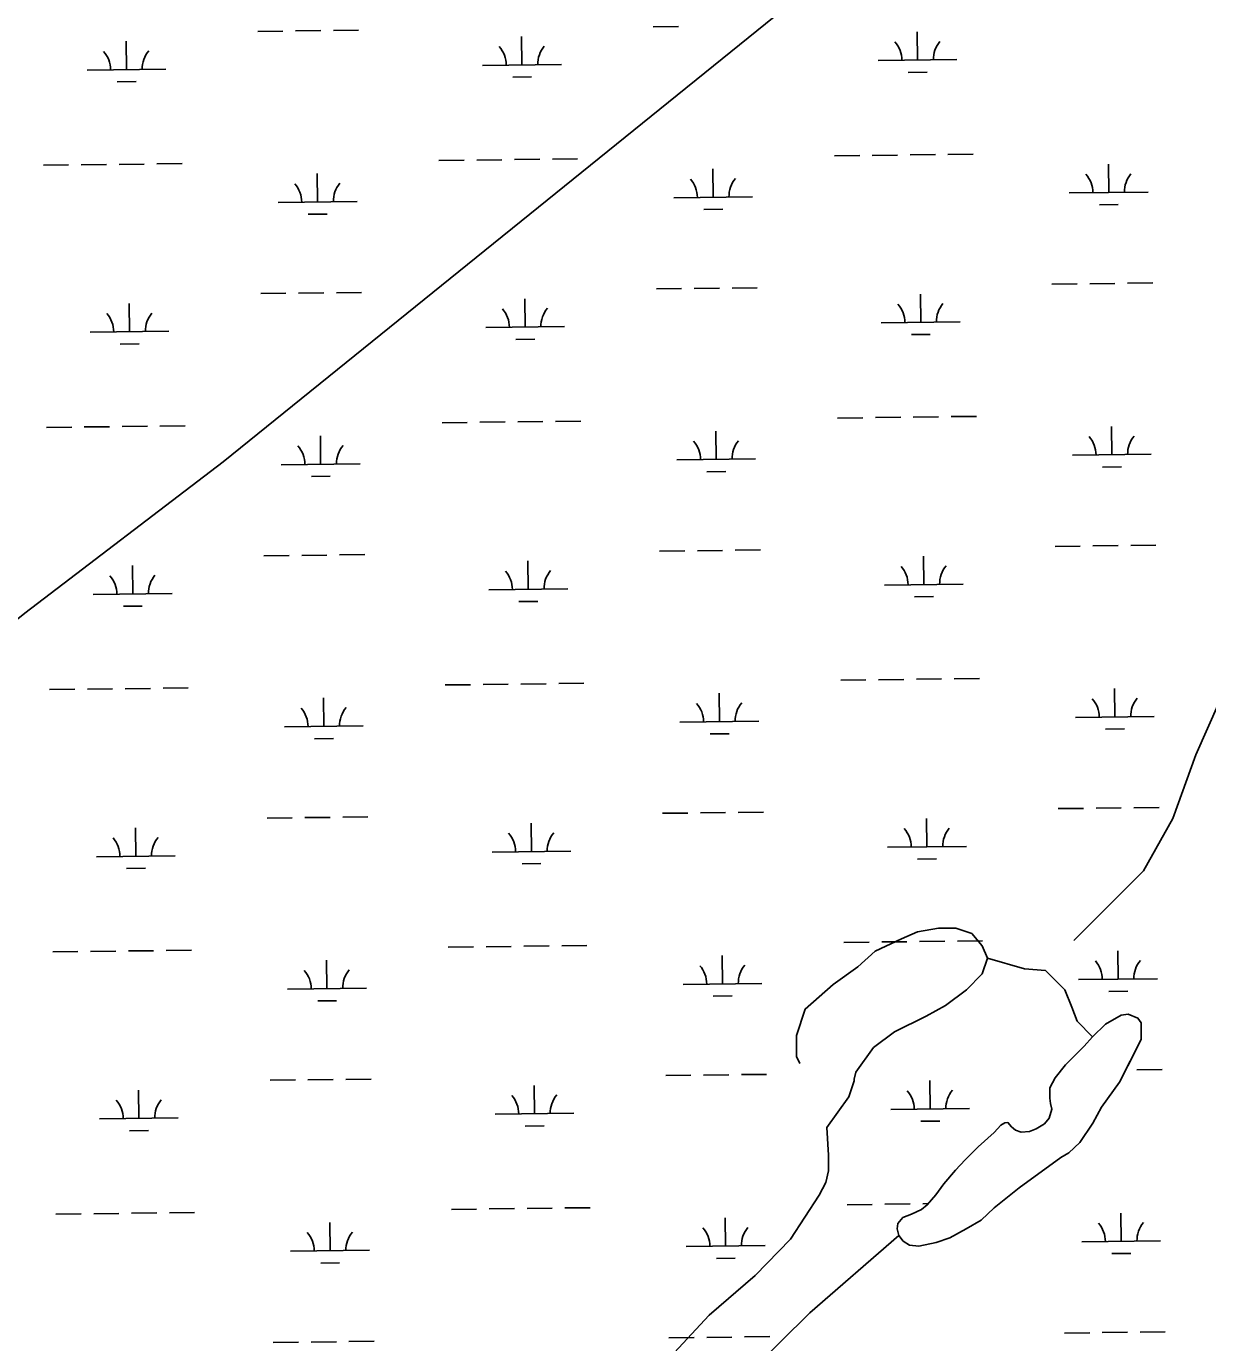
# Model space of a CAD drawing. Extents: x 3694830 to 3732949, y 415201 to 440970.
# Drawn here: x 3723789 to 3725287, y 424231 to 425901 of the extents above; entities that cross this region are included whole.
import ezdxf

# ---------------------------------------------------------------- set-up
doc = ezdxf.new("R2010")
doc.units = 0
doc.layers.add('V-TOPO-SHOR', color=7, linetype='Continuous')
doc.layers.add('V-WETL-SWMP', color=7, linetype='Continuous')

msp = doc.modelspace()

# ---------------------------------------------------------------- linework, layer by layer
at = {"layer": 'V-TOPO-SHOR'}
for points in [[(3724038.3, 425348.9), (3724992.5, 426119.6), (3725383, 426407), (3726186.2, 427040.7), (3726576.8, 427357.6), (3726657.8, 427431.3), (3726679.9, 427446), (3726721.6, 427468.4)], [(3724038.3, 425348.9), (3723786.8, 425156.9), (3723547.1, 424963.7), (3723407.5, 424856.6), (3723207.5, 424699.3), (3722960.3, 424507.6), (3722773.6, 424363), (3722535.6, 424174.1), (3722351.3, 424025.9), (3722170.6, 423881.7), (3722006.1, 423752.1)], [(3725117.7, 424741.6), (3725169.3, 424793.2), (3725206.1, 424830.1), (3725243, 424896.4), (3725272.5, 424977.4), (3725301.9, 425043.8)], [(3724804.2, 424504.6), (3724832.3, 424543.5), (3724838.9, 424563.5), (3724838.9, 424565.7), (3724841.2, 424574.6), (3724863.4, 424605.8), (3724890.1, 424625.8), (3724930.2, 424645.8), (3724954.7, 424659.2), (3724981.4, 424679.2), (3725001.4, 424699.2), (3725008.1, 424719.3), (3725001.4, 424734.9), (3724988.1, 424750.4), (3724968, 424757.1), (3724945.8, 424757.1), (3724919.1, 424752.7), (3724899, 424743.8), (3724865.7, 424728.2), (3724843.4, 424708.1), (3724812.2, 424685.9), (3724776.6, 424654.7), (3724765.5, 424621.3), (3724765.5, 424594.6), (3724769.9, 424585.7)], [(3725008.1, 424719.3), (3725054.8, 424705.9), (3725081.5, 424703.7), (3725106, 424679.2), (3725114.9, 424657), (3725121.6, 424639.2), (3725141.1, 424619.3)], [(3725101.2, 424466.3), (3725048.2, 424428), (3725016.5, 424402.7), (3724999.9, 424386.9), (3724980.9, 424375.8), (3724960.4, 424364.3), (3724943, 424358.4), (3724920.8, 424353.7), (3724909, 424355.3), (3724901.1, 424360.4), (3724895.5, 424367.5), (3724893.6, 424375.8), (3724894.4, 424382.5), (3724900.7, 424390.1), (3724911.8, 424394.4), (3724924.4, 424400.3), (3724931.5, 424406.2), (3724942.6, 424418.9), (3724952.5, 424433.1), (3724967.5, 424450.1), (3724979.8, 424463.6), (3724996.4, 424479.8), (3725016.6, 424497.9), (3725024.9, 424507.4), (3725030, 424510.2), (3725034, 424510.6), (3725038.7, 424505.4), (3725043.5, 424501.1), (3725050.6, 424498.3), (3725061.2, 424499.5), (3725069.9, 424502.7), (3725080.2, 424509), (3725086.2, 424516.1), (3725089.7, 424527.6), (3725088.1, 424534.7), (3725087.3, 424541.8), (3725087, 424554.8), (3725094.1, 424567.5), (3725107.1, 424584.1), (3725130.5, 424607.8), (3725141.1, 424619.3), (3725157.8, 424635.5), (3725177.5, 424646.9), (3725186.6, 424648.1), (3725198.9, 424643), (3725203.2, 424637), (3725202.8, 424616.1), (3725196.1, 424602.6), (3725175.5, 424561.9), (3725152.6, 424530.3), (3725141.5, 424509.8), (3725125.3, 424485.3), (3725111.4, 424472.2), (3725101.2, 424466.3)], [(3724804.2, 424504.6), (3724806.5, 424469.5), (3724806.1, 424449.3), (3724803, 424434.7), (3724794.6, 424418.5), (3724758.3, 424362.7), (3724713.2, 424316.5), (3724655, 424266.3), (3724599.3, 424206.6)], [(3724895.5, 424367.5), (3724782.8, 424269.1), (3724634.9, 424123.3)]]:
    msp.add_lwpolyline(points, dxfattribs=at)
at = {"layer": 'V-WETL-SWMP'}
for p, q in [((3724082.1, 425894.9), (3724114.1, 425895.3)), ((3724130.1, 425895.5), (3724162.1, 425895.9)), ((3724178.1, 425896.1), (3724210.1, 425896.5)), ((3724417.4, 425852.5), (3724417, 425888.5)), ((3724583.9, 425900.9), (3724615.9, 425901.3)), ((3724919.3, 425858.5), (3724918.9, 425894.5)), ((3723915.6, 425846.5), (3723915.1, 425882.5)), ((3724367.4, 425851.9), (3724467.4, 425853.1)), ((3724869.3, 425857.9), (3724969.3, 425859.1)), ((3723865.6, 425845.9), (3723965.6, 425847.1)), ((3724405.6, 425836.9), (3724429.6, 425837.2)), ((3724907.5, 425842.9), (3724931.5, 425843.2)), ((3723903.8, 425830.9), (3723927.8, 425831.2)), ((3724813.9, 425737.1), (3724845.9, 425737.5)), ((3724861.9, 425737.7), (3724893.9, 425738.1)), ((3724909.9, 425738.3), (3724941.9, 425738.7)), ((3724957.9, 425738.9), (3724989.9, 425739.2)), ((3723810.2, 425725.2), (3723842.2, 425725.6)), ((3723858.2, 425725.7), (3723890.2, 425726.1)), ((3723906.2, 425726.3), (3723938.2, 425726.7)), ((3723954.2, 425726.9), (3723986.2, 425727.3)), ((3724312, 425731.2), (3724344, 425731.5)), ((3724360, 425731.7), (3724392, 425732.1)), ((3724408, 425732.3), (3724440, 425732.7)), ((3724456, 425732.9), (3724488, 425733.3)), ((3724659.9, 425684.6), (3724659.5, 425720.6)), ((3725161.8, 425690.5), (3725161.4, 425726.5)), ((3724158.1, 425678.6), (3724157.6, 425714.6)), ((3725111.8, 425690), (3725211.8, 425691.1)), ((3724108.1, 425678), (3724208.1, 425679.2)), ((3724609.9, 425684), (3724709.9, 425685.2)), ((3724648.1, 425669), (3724672.1, 425669.3)), ((3725150, 425675), (3725174, 425675.3)), ((3724146.3, 425663), (3724170.2, 425663.3)), ((3724635.9, 425568.8), (3724667.9, 425569.2)), ((3724683.9, 425569.4), (3724715.9, 425569.8)), ((3725089.8, 425574.2), (3725121.8, 425574.6)), ((3725137.8, 425574.8), (3725169.8, 425575.2)), ((3725185.8, 425575.4), (3725217.8, 425575.8)), ((3724086, 425562.3), (3724118, 425562.7)), ((3724134, 425562.8), (3724166, 425563.2)), ((3724182, 425563.4), (3724214, 425563.8)), ((3724421.4, 425519.8), (3724421, 425555.8)), ((3724587.9, 425568.3), (3724619.9, 425568.6)), ((3724923.3, 425525.8), (3724922.9, 425561.8)), ((3723919.5, 425513.9), (3723919.1, 425549.9)), ((3724371.4, 425519.2), (3724471.4, 425520.4)), ((3724873.3, 425525.2), (3724973.3, 425526.4)), ((3723869.5, 425513.3), (3723969.5, 425514.5)), ((3724409.6, 425504.3), (3724433.6, 425504.6)), ((3724911.5, 425510.3), (3724935.5, 425510.5)), ((3723907.7, 425498.3), (3723931.7, 425498.6)), ((3724817.9, 425404.5), (3724849.9, 425404.9)), ((3724865.9, 425405.1), (3724897.9, 425405.4)), ((3724913.9, 425405.6), (3724945.9, 425406)), ((3724961.9, 425406.2), (3724993.9, 425406.6)), ((3723814.1, 425392.5), (3723846.1, 425392.9)), ((3723862.1, 425393.1), (3723894.1, 425393.5)), ((3723910.1, 425393.7), (3723942.1, 425394)), ((3723958.1, 425394.2), (3723990.1, 425394.6)), ((3724316, 425398.5), (3724348, 425398.9)), ((3724364, 425399.1), (3724396, 425399.5)), ((3724412, 425399.7), (3724444, 425400)), ((3724460, 425400.2), (3724492, 425400.6)), ((3724663.9, 425351.9), (3724663.5, 425387.9)), ((3725165.8, 425357.9), (3725165.3, 425393.9)), ((3724162, 425345.9), (3724161.6, 425381.9)), ((3724613.9, 425351.3), (3724713.9, 425352.5)), ((3725115.8, 425357.3), (3725215.8, 425358.5)), ((3724112, 425345.3), (3724212, 425346.5)), ((3724652.1, 425336.3), (3724676.1, 425336.6)), ((3725154, 425342.3), (3725178, 425342.6)), ((3724150.2, 425330.4), (3724174.2, 425330.6)), ((3724591.9, 425235.6), (3724623.9, 425236)), ((3724639.9, 425236.2), (3724671.9, 425236.6)), ((3724687.9, 425236.8), (3724719.9, 425237.1)), ((3725093.8, 425241.6), (3725125.7, 425242)), ((3725141.7, 425242.2), (3725173.7, 425242.6)), ((3725189.7, 425242.7), (3725221.7, 425243.1)), ((3724090, 425229.6), (3724122, 425230)), ((3724138, 425230.2), (3724170, 425230.6)), ((3724186, 425230.8), (3724218, 425231.2)), ((3724425.4, 425187.2), (3724425, 425223.2)), ((3724927.3, 425193.2), (3724926.8, 425229.2)), ((3723923.5, 425181.2), (3723923.1, 425217.2)), ((3724375.4, 425186.6), (3724475.4, 425187.8)), ((3724877.3, 425192.6), (3724977.2, 425193.8)), ((3723873.5, 425180.6), (3723973.5, 425181.8)), ((3724413.6, 425171.6), (3724437.6, 425171.9)), ((3724915.4, 425177.6), (3724939.4, 425177.9)), ((3723911.7, 425165.6), (3723935.7, 425165.9)), ((3724464, 425067.6), (3724496, 425068)), ((3724821.8, 425071.8), (3724853.8, 425072.2)), ((3724869.8, 425072.4), (3724901.8, 425072.8)), ((3724917.8, 425073), (3724949.8, 425073.4)), ((3724965.8, 425073.6), (3724997.8, 425073.9)), ((3723818.1, 425059.9), (3723850.1, 425060.3)), ((3723866.1, 425060.4), (3723898.1, 425060.8)), ((3723914.1, 425061), (3723946.1, 425061.4)), ((3723962.1, 425061.6), (3723994.1, 425062)), ((3724320, 425065.9), (3724352, 425066.2)), ((3724368, 425066.4), (3724400, 425066.8)), ((3724416, 425067), (3724448, 425067.4)), ((3724667.9, 425019.3), (3724667.4, 425055.3)), ((3725169.7, 425025.2), (3725169.3, 425061.2)), ((3724166, 425013.3), (3724165.6, 425049.3)), ((3724617.9, 425018.7), (3724717.9, 425019.9)), ((3725119.7, 425024.6), (3725219.7, 425025.8)), ((3724116, 425012.7), (3724216, 425013.9)), ((3724656.1, 425003.7), (3724680.1, 425004)), ((3725157.9, 425009.7), (3725181.9, 425010)), ((3724154.2, 424997.7), (3724178.2, 424998)), ((3724595.8, 424903), (3724627.8, 424903.3)), ((3724643.8, 424903.5), (3724675.8, 424903.9)), ((3724691.8, 424904.1), (3724723.8, 424904.5)), ((3725097.7, 424908.9), (3725129.7, 424909.3)), ((3725145.7, 424909.5), (3725177.7, 424909.9)), ((3725193.7, 424910.1), (3725225.7, 424910.5)), ((3723927.5, 424848.6), (3723927, 424884.6)), ((3724094, 424897), (3724126, 424897.4)), ((3724142, 424897.5), (3724174, 424897.9)), ((3724190, 424898.1), (3724222, 424898.5)), ((3724429.3, 424854.5), (3724428.9, 424890.5)), ((3724931.2, 424860.5), (3724930.8, 424896.5)), ((3724379.4, 424853.9), (3724479.3, 424855.1)), ((3724881.2, 424859.9), (3724981.2, 424861.1)), ((3723877.5, 424848), (3723977.5, 424849.2)), ((3724417.5, 424839), (3724441.5, 424839.3)), ((3724919.4, 424845), (3724943.4, 424845.2)), ((3723915.7, 424833), (3723939.7, 424833.3)), ((3724371.9, 424733.8), (3724403.9, 424734.2)), ((3724419.9, 424734.3), (3724451.9, 424734.7)), ((3724467.9, 424734.9), (3724499.9, 424735.3)), ((3724825.8, 424739.2), (3724857.8, 424739.6)), ((3724873.8, 424739.8), (3724905.8, 424740.1)), ((3724921.8, 424740.3), (3724953.8, 424740.7)), ((3724969.8, 424740.9), (3725001.8, 424741.3)), ((3723822.1, 424727.2), (3723854.1, 424727.6)), ((3723870.1, 424727.8), (3723902.1, 424728.2)), ((3723918.1, 424728.4), (3723950.1, 424728.7)), ((3723966.1, 424728.9), (3723998.1, 424729.3)), ((3724323.9, 424733.2), (3724355.9, 424733.6)), ((3724671.8, 424686.6), (3724671.4, 424722.6)), ((3725173.7, 424692.6), (3725173.3, 424728.6)), ((3724170, 424680.6), (3724169.5, 424716.6)), ((3724621.8, 424686), (3724721.8, 424687.2)), ((3725123.7, 424692), (3725223.7, 424693.2)), ((3724120, 424680), (3724220, 424681.2)), ((3724660, 424671), (3724684, 424671.3)), ((3725161.9, 424677), (3725185.9, 424677.3)), ((3724158.2, 424665), (3724182.2, 424665.3)), ((3725157.8, 424635.5), (3725141.1, 424619.3)), ((3725177.5, 424646.9), (3725157.8, 424635.5)), ((3725186.6, 424648.1), (3725177.5, 424646.9)), ((3725198.9, 424643), (3725186.6, 424648.1)), ((3725203.2, 424637), (3725198.9, 424643)), ((3725202.8, 424616.1), (3725203.2, 424637)), ((3725141.1, 424619.3), (3725130.5, 424607.8)), ((3725130.5, 424607.8), (3725107.1, 424584.1)), ((3725175.5, 424561.9), (3725202.8, 424616.1)), ((3725107.1, 424584.1), (3725094.1, 424567.5)), ((3724599.8, 424570.3), (3724631.8, 424570.7)), ((3724647.8, 424570.9), (3724679.8, 424571.3)), ((3724695.8, 424571.5), (3724727.8, 424571.8)), ((3725094.1, 424567.5), (3725087, 424554.8)), ((3725197.7, 424577.4), (3725229.7, 424577.8)), ((3723931.4, 424515.9), (3723931, 424551.9)), ((3724097.9, 424564.3), (3724129.9, 424564.7)), ((3724145.9, 424564.9), (3724177.9, 424565.3)), ((3724193.9, 424565.5), (3724225.9, 424565.8)), ((3724433.3, 424521.9), (3724432.9, 424557.9)), ((3724935.2, 424527.9), (3724934.8, 424563.9)), ((3725087, 424554.8), (3725087.3, 424541.8)), ((3725152.6, 424530.3), (3725175.5, 424561.9)), ((3725087.3, 424541.8), (3725088.1, 424534.7)), ((3725088.1, 424534.7), (3725089.7, 424527.6)), ((3724383.3, 424521.3), (3724483.3, 424522.5)), ((3724885.2, 424527.3), (3724985.2, 424528.5)), ((3725089.7, 424527.6), (3725086.2, 424516.1)), ((3725141.5, 424509.8), (3725152.6, 424530.3)), ((3723881.4, 424515.3), (3723981.4, 424516.5)), ((3723919.6, 424500.3), (3723943.6, 424500.6)), ((3724421.5, 424506.3), (3724445.5, 424506.6)), ((3724923.4, 424512.3), (3724947.4, 424512.6)), ((3725024.9, 424507.4), (3725016.6, 424497.9)), ((3725030, 424510.2), (3725024.9, 424507.4)), ((3725034, 424510.6), (3725030, 424510.2)), ((3725038.7, 424505.4), (3725034, 424510.6)), ((3725043.5, 424501.1), (3725038.7, 424505.4)), ((3725050.6, 424498.3), (3725043.5, 424501.1)), ((3725069.9, 424502.7), (3725061.2, 424499.5)), ((3725080.2, 424509), (3725069.9, 424502.7)), ((3725086.2, 424516.1), (3725080.2, 424509)), ((3725125.3, 424485.3), (3725141.5, 424509.8)), ((3725016.6, 424497.9), (3724996.4, 424479.8)), ((3725061.2, 424499.5), (3725050.6, 424498.3)), ((3725111.4, 424472.2), (3725125.3, 424485.3)), ((3724996.4, 424479.8), (3724979.8, 424463.6)), ((3725101.2, 424466.3), (3725111.4, 424472.2)), ((3724967.5, 424450.1), (3724952.5, 424433.1)), ((3724979.8, 424463.6), (3724967.5, 424450.1)), ((3725048.2, 424428), (3725101.2, 424466.3)), ((3724952.5, 424433.1), (3724942.6, 424418.9)), ((3724942.6, 424418.9), (3724931.5, 424406.2)), ((3725016.5, 424402.7), (3725048.2, 424428)), ((3724327.9, 424400.6), (3724359.9, 424400.9)), ((3724375.9, 424401.1), (3724407.9, 424401.5)), ((3724423.9, 424401.7), (3724455.9, 424402.1)), ((3724471.9, 424402.3), (3724503.9, 424402.7)), ((3724829.8, 424406.5), (3724861.8, 424406.9)), ((3724877.8, 424407.1), (3724909.8, 424407.5)), ((3724924.4, 424400.3), (3724911.8, 424394.4)), ((3724931.5, 424406.2), (3724924.4, 424400.3)), ((3724925.8, 424407.7), (3724932.9, 424407.8)), ((3724999.9, 424386.9), (3725016.5, 424402.7)), ((3723826, 424394.6), (3723858, 424394.9)), ((3723874, 424395.1), (3723906, 424395.5)), ((3723922, 424395.7), (3723954, 424396.1)), ((3723970, 424396.3), (3724002, 424396.7)), ((3724173.9, 424348), (3724173.5, 424384)), ((3724675.8, 424354), (3724675.4, 424390)), ((3724900.7, 424390.1), (3724894.4, 424382.5)), ((3724911.8, 424394.4), (3724900.7, 424390.1)), ((3724980.9, 424375.8), (3724999.9, 424386.9)), ((3725177.7, 424359.9), (3725177.3, 424395.9)), ((3724894.4, 424382.5), (3724893.6, 424375.8)), ((3724893.6, 424375.8), (3724895.5, 424367.5)), ((3724895.5, 424367.5), (3724901.1, 424360.4)), ((3724960.4, 424364.3), (3724980.9, 424375.8)), ((3724625.8, 424353.4), (3724725.8, 424354.6)), ((3724901.1, 424360.4), (3724909, 424355.3)), ((3724909, 424355.3), (3724920.8, 424353.7)), ((3724920.8, 424353.7), (3724943, 424358.4)), ((3724943, 424358.4), (3724960.4, 424364.3)), ((3725127.7, 424359.3), (3725227.7, 424360.5)), ((3724123.9, 424347.4), (3724223.9, 424348.6)), ((3724664, 424338.4), (3724688, 424338.7)), ((3725165.9, 424344.4), (3725189.9, 424344.7)), ((3724162.1, 424332.4), (3724186.1, 424332.7)), ((3724197.9, 424232.8), (3724229.9, 424233.2)), ((3724603.8, 424237.7), (3724635.8, 424238)), ((3724651.8, 424238.2), (3724683.8, 424238.6)), ((3724699.8, 424238.8), (3724731.8, 424239.2)), ((3725105.7, 424243.6), (3725137.7, 424244)), ((3725153.7, 424244.2), (3725185.6, 424244.6)), ((3725201.6, 424244.8), (3725233.6, 424245.2)), ((3724101.9, 424231.7), (3724133.9, 424232.1)), ((3724149.9, 424232.2), (3724181.9, 424232.6))]:
    msp.add_line(p, q, dxfattribs=at)
for centre, start, end in [((3723860.3, 425846.3), 359.9115, 41.4552), ((3723970.8, 425847.6), 139.9115, 181.4552), ((3724362.2, 425852.3), 359.9115, 41.4552), ((3724472.7, 425853.6), 139.9115, 181.4552), ((3724864.1, 425858.3), 359.9115, 41.4552), ((3724974.6, 425859.6), 139.9115, 181.4552), ((3724213.3, 425679.7), 139.9115, 181.4552), ((3724604.7, 425684.4), 359.9115, 41.4552), ((3724715.2, 425685.7), 139.9115, 181.4552), ((3725106.6, 425690.4), 359.9115, 41.4552), ((3725217, 425691.7), 139.9115, 181.4552), ((3724102.8, 425678.4), 359.9115, 41.4552), ((3723864.3, 425513.7), 359.9115, 41.4552), ((3723974.8, 425515), 139.9115, 181.4552), ((3724366.2, 425519.7), 359.9115, 41.4552), ((3724476.6, 425521), 139.9115, 181.4552), ((3724868, 425525.6), 359.9115, 41.4552), ((3724978.5, 425527), 139.9115, 181.4552), ((3724106.8, 425345.7), 359.9115, 41.4552), ((3724217.3, 425347.1), 139.9115, 181.4552), ((3724608.7, 425351.7), 359.9115, 41.4552), ((3724719.1, 425353), 139.9115, 181.4552), ((3725110.5, 425357.7), 359.9115, 41.4552), ((3725221, 425359), 139.9115, 181.4552), ((3723868.3, 425181), 359.9115, 41.4552), ((3723978.7, 425182.3), 139.9115, 181.4552), ((3724370.1, 425187), 359.9115, 41.4552), ((3724480.6, 425188.3), 139.9115, 181.4552), ((3724872, 425193), 359.9115, 41.4552), ((3724982.5, 425194.3), 139.9115, 181.4552), ((3724110.8, 425013.1), 359.9115, 41.4552), ((3724221.2, 425014.4), 139.9115, 181.4552), ((3724612.6, 425019.1), 359.9115, 41.4552), ((3724723.1, 425020.4), 139.9115, 181.4552), ((3725114.5, 425025.1), 359.9115, 41.4552), ((3725225, 425026.4), 139.9115, 181.4552), ((3724986.5, 424861.7), 139.9115, 181.4552), ((3723872.2, 424848.4), 359.9115, 41.4552), ((3723982.7, 424849.7), 139.9115, 181.4552), ((3724374.1, 424854.4), 359.9115, 41.4552), ((3724484.6, 424855.7), 139.9115, 181.4552), ((3724876, 424860.3), 359.9115, 41.4552), ((3724114.7, 424680.4), 359.9115, 41.4552), ((3724225.2, 424681.8), 139.9115, 181.4552), ((3724616.6, 424686.4), 359.9115, 41.4552), ((3724727.1, 424687.7), 139.9115, 181.4552), ((3725118.5, 424692.4), 359.9115, 41.4552), ((3725228.9, 424693.7), 139.9115, 181.4552), ((3724879.9, 424527.7), 359.9115, 41.4552), ((3724990.4, 424529), 139.9115, 181.4552), ((3723876.2, 424515.7), 359.9115, 41.4552), ((3723986.7, 424517), 139.9115, 181.4552), ((3724378.1, 424521.7), 359.9115, 41.4552), ((3724488.5, 424523), 139.9115, 181.4552), ((3725122.4, 424359.8), 359.9115, 41.4552), ((3725232.9, 424361.1), 139.9115, 181.4552), ((3724118.7, 424347.8), 359.9115, 41.4552), ((3724229.2, 424349.1), 139.9115, 181.4552), ((3724620.6, 424353.8), 359.9115, 41.4552), ((3724731, 424355.1), 139.9115, 181.4552)]:
    msp.add_arc(centre, 35.2, start, end, dxfattribs=at)

doc.saveas('drawing.dxf')
